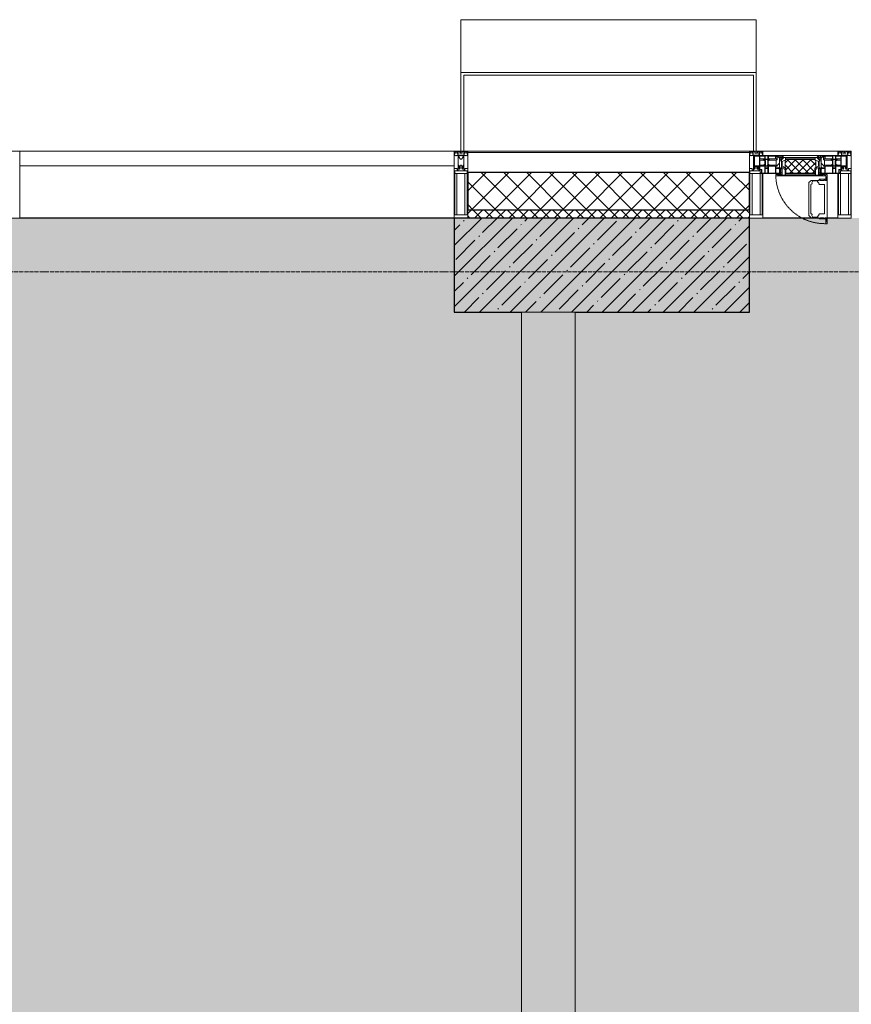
# Model space of a CAD drawing. Header units: millimetres. Extents: x -535184 to 178656, y -69521 to 68256.
# Tile 375 of 460: x -172623 to -169523, y 52742 to 56412. Entities that reach past the tile are written whole.
import ezdxf

# ---------------------------------------------------------------- set-up
doc = ezdxf.new("R2010")
doc.units = ezdxf.units.MM
doc.linetypes.add('-D1-02х01', pattern=[3, 2, -1])
doc.linetypes.add('-D1d1-15x02', pattern=[19, 15, -2, 0, -2])
for name, color, linetype, lineweight in [('_0', 7, 'Continuous', 13), ('A-COLS', 7, 'Continuous', 5), ('A-DETL-GENF', 7, 'Continuous', 5), ('A-GLAZ', 7, 'Continuous', 5), ('A-GLAZ-CURT', 8, 'Continuous', 5), ('A-GLAZ-CWMG', 8, 'Continuous', 5), ('A-WALL', 7, 'Continuous', 5), ('A-WALL-FNSH', 8, 'Continuous', 5), ('I-WALL', 7, 'Continuous', 5), ('S-COLS', 7, 'Continuous', 5), ('S-GRID', 7, 'Continuous', 5)]:
    doc.layers.add(name, color=color, linetype=linetype, lineweight=lineweight)

# ---------------------------------------------------------------- blocks, each defined once
blk = doc.blocks.new('System Panel - A_PAN_Glass-5026823-50_AS_M_L11')
at = {"layer": 'A-GLAZ-CURT'}
for p, q in [((810, 0), (-810, 0)), ((-810, 0), (-810, -55)), ((810, -55), (810, 0)), ((-810, -55), (810, -55))]:
    blk.add_line(p, q, dxfattribs=at)
blk = doc.blocks.new('Rectangular Mullion - R_StandardFrame_50Wx250H-3342963-50_AS_M_L11')
at = {"layer": 'A-GLAZ-CWMG'}
blk.add_line((21250, 29450), (19630, 29450), dxfattribs=at)
blk = doc.blocks.new('Rectangular Mullion - R_StandardFrame_50Wx250H-3538113-50_AS_M_L11')
at = {"layer": 'A-GLAZ-CWMG', "lineweight": 9}
for p, q in [((-25, 84), (-25, 250)), ((-25, 250), (25, 250)), ((25, 250), (25, 0)), ((-25, 0), (-25, 17)), ((25, 0), (-25, 0))]:
    blk.add_line(p, q, dxfattribs=at)
blk = doc.blocks.new('Rectangular Mullion - 50Wx250H-2623690-50_AS_M_L11')
at = {"layer": 'A-DETL-GENF'}
for p, q in [((-25, 65.2), (-25, 250)), ((-25, 250), (0, 250)), ((-23, 237.3), (0, 237.3)), ((-23, 237.3), (-23, 73.6)), ((-14.9, 84), (-14.9, 237.3)), ((25, 250), (0, 250)), ((23, 237.3), (0, 237.3)), ((14.9, 84), (14.9, 237.3)), ((23, 237.3), (23, 73.6)), ((25, 65.2), (25, 250)), ((0, 84), (-23, 84)), ((-0.5, 73.6), (-23, 73.6)), ((0, 84), (23, 84)), ((0.5, 73.6), (23, 73.6)), ((-14, 65.2), (-25, 65.2)), ((-14, 71.3), (-14, 65.2)), ((-10, 71.3), (-14, 71.3)), ((-10, 53), (-10, 71.3)), ((-8.7, 53), (-10, 53)), ((-10, 53), (-10, 17)), ((-8.7, 53), (-7, 54.7)), ((-7, 65.2), (-5.9, 67.3)), ((-7, 65.2), (-7, 54.7)), ((-4.1, 67.3), (-5.9, 67.3)), ((-4.1, 67.3), (-2.9, 65.1)), ((-2.9, 65.1), (-2.9, 54.6)), ((-1.3, 53), (-2.9, 54.6)), ((0, 53), (-1.3, 53)), ((0, 53), (1.3, 53)), ((1.3, 53), (2.9, 54.6)), ((4.1, 67.3), (2.9, 65.1)), ((2.9, 65.1), (2.9, 54.6)), ((4.1, 67.3), (5.9, 67.3)), ((7, 65.2), (5.9, 67.3)), ((7, 65.2), (7, 54.7)), ((8.7, 53), (7, 54.7)), ((8.7, 53), (10, 53)), ((10, 71.3), (14, 71.3)), ((10, 53), (10, 71.3)), ((10, 53), (10, 17)), ((14, 71.3), (14, 65.2)), ((14, 65.2), (25, 65.2)), ((-23.8, 14.6), (-25, 14.2)), ((-25, 0), (-25, 14.2)), ((-22.3, 17), (-23.8, 17)), ((-23.8, 17), (-23.8, 14.6)), ((-22.5, 10.6), (-23.8, 14.6)), ((-22.5, 10.6), (-23.7, 9.9)), ((-23.7, 1.3), (-23.7, 9.9)), ((-23.7, 1.3), (-11.8, 1.3)), ((-23.2, 10.2), (-22.5, 8)), ((-22.5, 8), (-22.5, 4.5)), ((-21.3, 4.5), (-22.5, 4.5)), ((-22.3, 17), (-22.3, 16)), ((-22.3, 16), (-21.3, 16)), ((-19, 17.6), (-21.3, 16)), ((-21.3, 4.5), (-21.3, 6.5)), ((-21.3, 6.5), (-14.2, 6.5)), ((-18.4, 16.6), (-19, 17.6)), ((-7.4, 16.6), (-18.4, 16.6)), ((-14.2, 6.5), (-14.2, 4.5)), ((-13.2, 4.5), (-14.2, 4.5)), ((-13.2, 4.5), (-12.2, 7.2)), ((-12.7, 7.6), (-11.3, 11.4)), ((-12.7, 7.6), (-11.8, 6.9)), ((-12.2, 9), (-12.2, 14.8)), ((-12.2, 14.8), (0, 14.8)), ((-11.8, 1.3), (-11.8, 6.9)), ((-10.5, 11.2), (-11.3, 11.4)), ((-10.5, 1.5), (-10.5, 11.2)), ((-4.8, 1.5), (-10.5, 1.5)), ((-10, 17), (-7.5, 17)), ((-8.5, 23), (-1.5, 30)), ((-8.5, 18.5), (-8.5, 23)), ((-7.5, 18.5), (-8.5, 18.5)), ((-7.5, 17), (-7.5, 18.5)), ((-7.4, 18), (-7.4, 16.6)), ((-2.6, 18), (-7.4, 18)), ((0, 8), (-4.8, 8)), ((-4.8, 1.5), (-4.8, 8)), ((-2.6, 18), (-2.6, 16.8)), ((-2.6, 16.8), (0, 16.8)), ((-1.5, 30), (0, 30)), ((1.5, 30), (0, 30)), ((2.6, 16.8), (0, 16.8)), ((0, 14.8), (0, 16.8)), ((0, 14.8), (0, 16.8)), ((12.2, 14.8), (0, 14.8)), ((0, 0), (0, 8)), ((0, 8), (4.8, 8)), ((0, 0), (0, 8)), ((8.5, 23), (1.5, 30)), ((2.6, 18), (2.6, 16.8)), ((2.6, 18), (7.4, 18)), ((4.8, 1.5), (4.8, 8)), ((4.8, 1.5), (10.5, 1.5)), ((7.4, 18), (7.4, 16.6)), ((7.4, 16.6), (18.4, 16.6)), ((7.5, 18.5), (8.5, 18.5)), ((7.5, 17), (7.5, 18.5)), ((10, 17), (7.5, 17)), ((8.5, 18.5), (8.5, 23)), ((10.5, 11.2), (11.3, 11.4)), ((10.5, 1.5), (10.5, 11.2)), ((12.7, 7.6), (11.3, 11.4)), ((12.7, 7.6), (11.8, 6.9)), ((11.8, 1.3), (11.8, 6.9)), ((23.7, 1.3), (11.8, 1.3)), ((12.2, 9), (12.2, 14.8)), ((13.2, 4.5), (12.2, 7.2)), ((13.2, 4.5), (14.2, 4.5)), ((21.3, 6.5), (14.2, 6.5)), ((14.2, 6.5), (14.2, 4.5)), ((18.4, 16.6), (19, 17.6)), ((19, 17.6), (21.3, 16)), ((22.3, 16), (21.3, 16)), ((21.3, 4.5), (21.3, 6.5)), ((21.3, 4.5), (22.5, 4.5)), ((22.3, 17), (22.3, 16)), ((22.3, 17), (23.8, 17)), ((22.5, 10.6), (23.8, 14.6)), ((22.5, 10.6), (23.7, 9.9)), ((23.2, 10.2), (22.5, 8)), ((22.5, 8), (22.5, 4.5)), ((23.7, 1.3), (23.7, 9.9)), ((23.8, 17), (23.8, 14.6)), ((23.8, 14.6), (25, 14.2)), ((25, 0), (25, 14.2)), ((-25, 0), (0, 0)), ((25, 0), (0, 0))]:
    blk.add_line(p, q, dxfattribs=at)
for centre, start, end in [((-0.5, 73.1), 360, 90), ((0.5, 73.1), 90, 180)]:
    blk.add_arc(centre, 0.5, start, end, dxfattribs=at)
blk = doc.blocks.new('Rectangular Mullion - R_StandardFrame_50Wx250H-5026827-50_AS_M_L11')
at = {"layer": 'A-GLAZ-CWMG', "lineweight": 9}
for p, q in [((-25, 0), (-25, 250)), ((-25, 250), (25, 250)), ((25, 250), (25, 0)), ((25, 0), (-25, 0))]:
    blk.add_line(p, q, dxfattribs=at)
blk = doc.blocks.new('A_PAN_Створка - 383мм-V13-50_AS_M_L11')
at = {"layer": 'A-GLAZ-CURT'}
h = blk.add_hatch(dxfattribs=at)
h.set_pattern_fill('FP_16', color=256, style=0, pattern_type=2)
h.set_pattern_definition([(45, (-22540, -29700), (-14.142136, 14.142136), []), (135, (-22540, -29700), (-14.142136, -14.142136), [])])
h.paths.add_polyline_path([(53.6, -82.7), (54.6, -81.8), (54.6, -63.4), (57.2, -60.8), (57.2, -36.4), (54.9, -34.1), (54.5, -31.8), (-54.5, -31.8), (-54.9, -34.1), (-57.2, -36.4), (-57.2, -60.8), (-54.6, -63.4), (-53.6, -82.7), (23.5, -82.7)])
at = {"layer": 'A-DETL-GENF'}
for p, q in [((-70, -32.1), (-61.4, -23.5)), ((-70, -62.5), (-70, -32.1)), ((-65.7, -37.4), (-60.8, -34.7)), ((61.4, -23.5), (-61.4, -23.5)), ((-60.8, -34.7), (-57.3, -35.9)), ((-55.2, -33.8), (-57.3, -35.9)), ((-54.9, -34.1), (-57.2, -36.4)), ((-57.2, -36.4), (-57.2, -60.8)), ((-55.2, -33.8), (-54.8, -31.5)), ((-54.9, -25.8), (-53.9, -24.8)), ((-54.9, -29.5), (-54.9, -25.8)), ((-53.9, -30.5), (-54.9, -29.5)), ((-54.5, -31.8), (-54.9, -34.1)), ((0, -31.5), (-54.8, -31.5)), ((54.5, -31.8), (-54.5, -31.8)), ((-53.9, -24.8), (53.9, -24.8)), ((53.9, -30.5), (-53.9, -30.5)), ((0, -31.5), (54.8, -31.5)), ((54.9, -25.8), (53.9, -24.8)), ((53.9, -30.5), (54.9, -29.5)), ((54.9, -34.1), (54.5, -31.8)), ((55.2, -33.8), (54.8, -31.5)), ((54.9, -29.5), (54.9, -25.8)), ((57.2, -36.4), (54.9, -34.1)), ((55.2, -33.8), (57.3, -35.9)), ((57.2, -60.8), (57.2, -36.4)), ((60.8, -34.7), (57.3, -35.9)), ((65.7, -37.4), (60.8, -34.7)), ((70, -32.1), (61.4, -23.5)), ((70, -62.5), (70, -32.1)), ((-73.9, -62.5), (-70, -62.5)), ((-73.9, -87.5), (-73.9, -62.5)), ((-69.4, -66.5), (-73.9, -66.5)), ((-69.4, -81.5), (-69.4, -66.5)), ((-61.7, -62.5), (-67.9, -62.5)), ((-67.9, -62.5), (-67.9, -89.3)), ((-67.8, -38.3), (-65.7, -37.4)), ((-67.8, -55.7), (-67.8, -38.3)), ((-66, -56.5), (-67.8, -55.7)), ((-66, -56.5), (-62, -59.1)), ((-62, -59.1), (-60.7, -61)), ((-61.7, -64.9), (-61.7, -62.5)), ((-60.1, -67.7), (-61.7, -64.9)), ((-60.7, -61), (-57.4, -61)), ((-56.4, -67.7), (-60.1, -67.7)), ((-57.4, -61), (-54.9, -63.5)), ((-57.2, -60.8), (-54.6, -63.4)), ((-56.4, -89.4), (-56.4, -67.7)), ((-54.9, -63.5), (-54.9, -81.9)), ((-54.6, -63.4), (-54.6, -81.8)), ((54.6, -63.4), (57.2, -60.8)), ((54.6, -81.8), (54.6, -63.4)), ((57.4, -61), (54.9, -63.5)), ((54.9, -63.5), (54.9, -81.9)), ((56.4, -67.7), (60.1, -67.7)), ((56.4, -89.4), (56.4, -67.7)), ((60.7, -61), (57.4, -61)), ((60.1, -67.7), (61.7, -64.9)), ((62, -59.1), (60.7, -61)), ((61.7, -62.5), (67.9, -62.5)), ((61.7, -64.9), (61.7, -62.5)), ((66, -56.5), (62, -59.1)), ((67.8, -38.3), (65.7, -37.4)), ((66, -56.5), (67.8, -55.7)), ((67.8, -55.7), (67.8, -38.3)), ((67.9, -62.5), (67.9, -89.3)), ((69.4, -66.5), (73.9, -66.5)), ((69.4, -81.5), (69.4, -66.5)), ((73.9, -62.5), (70, -62.5)), ((73.9, -87.5), (73.9, -62.5)), ((-91.5, -87.5), (-73.9, -87.5)), ((-91.5, -92), (-91.5, -87.5)), ((-91.5, -92), (91.5, -92)), ((-83.4, -90.3), (-83.4, -87.5)), ((-83.4, -90.3), (-69.4, -90.3)), ((-73.9, -81.5), (-69.4, -81.5)), ((-69.4, -85.5), (-73.9, -85.5)), ((-69.4, -90.3), (-69.4, -85.5)), ((-67.9, -89.3), (-66.9, -90.3)), ((-66.9, -90.3), (-57.4, -90.3)), ((-57.4, -90.3), (-56.4, -89.4)), ((-54.9, -81.9), (-53.8, -83)), ((-54.9, -85.6), (-53.9, -84.6)), ((-54.9, -89.3), (-54.9, -85.6)), ((-53.9, -90.3), (-54.9, -89.3)), ((-54.6, -81.8), (-53.6, -82.7)), ((-53.9, -84.6), (53.9, -84.6)), ((53.9, -90.3), (-53.9, -90.3)), ((53.8, -83), (-53.8, -83)), ((-53.6, -82.7), (53.6, -82.7)), ((53.6, -82.7), (54.6, -81.8)), ((54.9, -81.9), (53.8, -83)), ((54.9, -85.6), (53.9, -84.6)), ((53.9, -90.3), (54.9, -89.3)), ((54.9, -89.3), (54.9, -85.6)), ((57.4, -90.3), (56.4, -89.4)), ((66.9, -90.3), (57.4, -90.3)), ((67.9, -89.3), (66.9, -90.3)), ((73.9, -81.5), (69.4, -81.5)), ((69.4, -85.5), (73.9, -85.5)), ((69.4, -90.3), (69.4, -85.5)), ((83.4, -90.3), (69.4, -90.3)), ((91.5, -87.5), (73.9, -87.5)), ((83.4, -90.3), (83.4, -87.5)), ((91.5, -92), (91.5, -87.5))]:
    blk.add_line(p, q, dxfattribs=at)
at = {"layer": 'A-DETL-GENF', "color": 9, "true_color": 0xc8c8c8}
for p, q in [((39.7, -109), (31.1, -117.6)), ((70.1, -109), (39.7, -109)), ((70.1, -105.1), (70.1, -109)), ((95.1, -105.1), (70.1, -105.1)), ((74.1, -109.6), (74.1, -105.1)), ((89.1, -109.6), (74.1, -109.6)), ((89.1, -105.1), (89.1, -109.6)), ((93.1, -109.6), (93.1, -105.1)), ((97.9, -109.6), (93.1, -109.6)), ((95.1, -87.5), (95.1, -105.1)), ((99.6, -87.5), (95.1, -87.5)), ((97.9, -95.6), (95.1, -95.6)), ((97.9, -95.6), (97.9, -109.6)), ((99.6, -270.5), (99.6, -87.5)), ((31.1, -117.6), (31.1, -240.4)), ((41.4, -123.8), (39.1, -124.2)), ((39.1, -179), (39.1, -124.2)), ((41.4, -123.8), (43.5, -121.7)), ((45, -113.3), (42.3, -118.2)), ((42.3, -118.2), (43.5, -121.7)), ((45.9, -111.2), (45, -113.3)), ((63.3, -111.2), (45.9, -111.2)), ((64.1, -113), (63.3, -111.2)), ((64.1, -113), (66.7, -117)), ((66.7, -117), (68.6, -118.3)), ((68.6, -118.3), (68.6, -121.6)), ((68.6, -121.6), (71.1, -124.1)), ((71.1, -124.1), (89.5, -124.1)), ((89.5, -124.1), (90.6, -125.2)), ((90.6, -125.2), (90.6, -232.8)), ((39.1, -179), (39.1, -233.8)), ((39.7, -249), (31.1, -240.4)), ((41.4, -234.2), (39.1, -233.8)), ((70.1, -249), (39.7, -249)), ((41.4, -234.2), (43.5, -236.3)), ((42.3, -239.8), (43.5, -236.3)), ((45, -244.7), (42.3, -239.8)), ((45.9, -246.8), (45, -244.7)), ((63.3, -246.8), (45.9, -246.8)), ((64.1, -245), (63.3, -246.8)), ((64.1, -245), (66.7, -241)), ((66.7, -241), (68.6, -239.7)), ((68.6, -236.4), (71.1, -233.9)), ((68.6, -239.7), (68.6, -236.4)), ((70.1, -252.9), (70.1, -249)), ((95.1, -252.9), (70.1, -252.9)), ((71.1, -233.9), (89.5, -233.9)), ((74.1, -248.4), (74.1, -252.9)), ((89.1, -248.4), (74.1, -248.4)), ((89.1, -252.9), (89.1, -248.4)), ((89.5, -233.9), (90.6, -232.8)), ((93.1, -248.4), (93.1, -252.9)), ((97.9, -248.4), (93.1, -248.4)), ((95.1, -270.5), (95.1, -252.9)), ((97.9, -262.4), (97.9, -248.4)), ((97.9, -262.4), (95.1, -262.4)), ((99.6, -270.5), (95.1, -270.5))]:
    blk.add_line(p, q, dxfattribs=at)
at = {"layer": 'A-GLAZ'}
for p, q in [((-67.9, -17), (-171, -17)), ((-171, -17), (-171, -57)), ((-171, -18.5), (-153.5, -18.5)), ((-153.5, -18.5), (-152, -20)), ((-152, -20), (-152, -73.5)), ((-150.5, -17), (-150.5, -29.4)), ((-132.4, -18.6), (-150.5, -18.6)), ((-150.5, -29.4), (-132.4, -29.4)), ((-150.5, -33.6), (-150.5, -68)), ((-136.3, -33.6), (-150.5, -33.6)), ((-137.2, -31), (-135.8, -35)), ((-132.5, -31), (-137.2, -31)), ((-132.1, -36.8), (-135.8, -35)), ((-132.5, -31.9), (-133.4, -33.7)), ((-133.4, -33.7), (-130.1, -35.3)), ((-132.5, -31.9), (-132.5, -31)), ((-132.4, -29.4), (-132.4, -18.6)), ((-131, -18.2), (-131, -29.5)), ((-120.8, -18.2), (-131, -18.2)), ((-131, -29.5), (-120.8, -29.5)), ((-131, -30.9), (-131, -33)), ((-120.8, -30.9), (-131, -30.9)), ((-129.4, -34.6), (-131, -33)), ((-130.1, -35.3), (-129.4, -34.6)), ((-130.1, -35.3), (-130.1, -50.4)), ((-122.4, -34.6), (-120.8, -33)), ((-121.7, -35.3), (-122.4, -34.6)), ((-118.4, -33.7), (-121.7, -35.3)), ((-121.7, -35.3), (-121.7, -50.4)), ((-120.8, -18.2), (-120.8, -29.5)), ((-120.8, -30.9), (-120.8, -33)), ((-119.7, -36.8), (-115.9, -35)), ((-119.3, -18.6), (-92.5, -18.6)), ((-119.3, -29.4), (-119.3, -18.6)), ((-92.5, -29.4), (-119.3, -29.4)), ((-119.3, -31), (-114.6, -31)), ((-119.3, -31.9), (-119.3, -31)), ((-119.3, -31.9), (-118.4, -33.7)), ((-114.6, -31), (-115.9, -35)), ((-94.1, -33.5), (-115.4, -33.5)), ((-89.9, -35.1), (-94.1, -33.5)), ((-92.5, -18.6), (-92.5, -29.4)), ((-90.8, -18.5), (-90.8, -29.4)), ((-87.3, -18.5), (-90.8, -18.5)), ((-90.8, -29.4), (-85.9, -29.4)), ((-89.9, -32.5), (-89.9, -35.1)), ((-85.9, -32.5), (-89.9, -32.5)), ((-89.9, -35.1), (-89.9, -50.9)), ((-87.3, -20.4), (-87.3, -18.5)), ((-87.3, -20.4), (-87.3, -21.9)), ((-84.8, -20.4), (-87.3, -20.4)), ((-87.3, -21.9), (-85.9, -21.9)), ((-85.9, -18.2), (-85.9, -20.4)), ((-75.9, -18.2), (-85.9, -18.2)), ((-85.9, -21.9), (-85.9, -29.4)), ((-85.9, -29.4), (-85.9, -32.5)), ((-83.4, -20.4), (-84.8, -20.4)), ((-70, -33.8), (-83.4, -20.4)), ((-78, -84), (-78, -23.5)), ((-78, -23.5), (-67.9, -23.5)), ((-75.9, -21.5), (-75.9, -18.2)), ((-75.9, -21.5), (-75.9, -23.5)), ((-74.9, -21.5), (-75.9, -21.5)), ((-75.9, -23.5), (-73, -23.5)), ((-74.9, -17.9), (-74.9, -21.5)), ((-68.9, -17.9), (-74.9, -17.9)), ((-67.2, -29.3), (-73, -23.5)), ((-61.4, -23.5), (-70, -32.1)), ((-70, -32.1), (-70, -62.5)), ((-70, -36.8), (-70, -33.8)), ((-68.9, -21.5), (-68.9, -17.9)), ((-67.9, -21.5), (-68.9, -21.5)), ((67.9, -17), (-67.9, -17)), ((-61.4, -23.5), (-67.9, -17)), ((-67.9, -17), (-67.9, -23.5)), ((-67.9, -17), (67.9, -17)), ((-67.9, -21.5), (-67.9, -23.5)), ((-67.9, -23.5), (-64.6, -26.8)), ((-67.9, -23.5), (-64.6, -26.8)), ((-64.6, -26.8), (-67.2, -29.3)), ((-64.6, -26.8), (-61.4, -23.5)), ((61.4, -23.5), (-61.4, -23.5)), ((67.9, -17), (61.4, -23.5)), ((70, -32.1), (61.4, -23.5)), ((61.4, -23.5), (64.6, -26.8)), ((67.9, -23.5), (64.6, -26.8)), ((64.6, -26.8), (67.9, -23.5)), ((64.6, -26.8), (67.2, -29.3)), ((67.2, -29.3), (73, -23.5)), ((67.9, -23.5), (67.9, -17)), ((171, -17), (67.9, -17)), ((67.9, -21.5), (67.9, -23.5)), ((67.9, -21.5), (68.9, -21.5)), ((67.9, -23.5), (78, -23.5)), ((68.9, -17.9), (74.9, -17.9)), ((68.9, -21.5), (68.9, -17.9)), ((70, -33.8), (83.4, -20.4)), ((70, -62.5), (70, -32.1)), ((70, -36.8), (70, -33.8)), ((75.9, -23.5), (73, -23.5)), ((74.9, -17.9), (74.9, -21.5)), ((74.9, -21.5), (75.9, -21.5)), ((75.9, -18.2), (85.9, -18.2)), ((75.9, -21.5), (75.9, -18.2)), ((75.9, -21.5), (75.9, -23.5)), ((78, -23.5), (78, -84)), ((83.4, -20.4), (84.8, -20.4)), ((84.8, -20.4), (87.3, -20.4)), ((85.9, -18.2), (85.9, -20.4)), ((85.9, -21.9), (85.9, -29.4)), ((87.3, -21.9), (85.9, -21.9)), ((85.9, -29.4), (85.9, -32.5)), ((90.8, -29.4), (85.9, -29.4)), ((85.9, -32.5), (89.9, -32.5)), ((87.3, -18.5), (90.8, -18.5)), ((87.3, -20.4), (87.3, -18.5)), ((87.3, -20.4), (87.3, -21.9)), ((89.9, -32.5), (89.9, -35.1)), ((89.9, -35.1), (94.1, -33.5)), ((89.9, -35.1), (89.9, -50.9)), ((90.8, -18.5), (90.8, -29.4)), ((92.5, -18.6), (92.5, -29.4)), ((119.3, -18.6), (92.5, -18.6)), ((92.5, -29.4), (119.3, -29.4)), ((94.1, -33.5), (115.4, -33.5)), ((114.6, -31), (115.9, -35)), ((119.3, -31), (114.6, -31)), ((119.7, -36.8), (115.9, -35)), ((119.3, -31.9), (118.4, -33.7)), ((118.4, -33.7), (121.7, -35.3)), ((119.3, -29.4), (119.3, -18.6)), ((119.3, -31.9), (119.3, -31)), ((120.8, -18.2), (120.8, -29.5)), ((120.8, -18.2), (131, -18.2)), ((131, -29.5), (120.8, -29.5)), ((120.8, -30.9), (120.8, -33)), ((120.8, -30.9), (131, -30.9)), ((122.4, -34.6), (120.8, -33)), ((121.7, -35.3), (122.4, -34.6)), ((121.7, -35.3), (121.7, -50.4)), ((129.4, -34.6), (131, -33)), ((130.1, -35.3), (129.4, -34.6)), ((133.4, -33.7), (130.1, -35.3)), ((130.1, -35.3), (130.1, -50.4)), ((131, -18.2), (131, -29.5)), ((131, -30.9), (131, -33)), ((132.1, -36.8), (135.8, -35)), ((132.4, -18.6), (150.5, -18.6)), ((132.4, -29.4), (132.4, -18.6)), ((150.5, -29.4), (132.4, -29.4)), ((132.5, -31), (137.2, -31)), ((132.5, -31.9), (132.5, -31)), ((132.5, -31.9), (133.4, -33.7)), ((137.2, -31), (135.8, -35)), ((136.3, -33.6), (150.5, -33.6)), ((150.5, -17), (150.5, -29.4)), ((150.5, -33.6), (150.5, -68)), ((153.5, -18.5), (152, -20)), ((152, -20), (152, -73.5)), ((171, -18.5), (153.5, -18.5)), ((171, -57), (171, -17)), ((-171, -55.5), (-152, -55.5)), ((-171, -57), (-156, -57)), ((-153, -60), (-153, -73.5)), ((-136.4, -52.4), (-150.5, -52.4)), ((-150.5, -56.6), (-132.4, -56.6)), ((-150.5, -68), (-143.5, -68)), ((-150.5, -69.5), (-150.5, -73.5)), ((-145, -69.5), (-150.5, -69.5)), ((-145, -69.5), (-145, -79.5)), ((-143.5, -68), (-143.5, -81)), ((-137.2, -54.8), (-135.8, -50.8)), ((-132.5, -54.8), (-137.2, -54.8)), ((-132.1, -49), (-135.8, -50.8)), ((-133.4, -52), (-130.1, -50.4)), ((-132.5, -53.8), (-133.4, -52)), ((-132.5, -53.8), (-132.5, -54.8)), ((-132.4, -56.6), (-132.4, -82.5)), ((-132.1, -49), (-132.1, -36.8)), ((-129.4, -51.1), (-131, -52.7)), ((-131, -55.1), (-131, -52.7)), ((-120.8, -55.1), (-131, -55.1)), ((-131, -56.5), (-131, -62.6)), ((-131, -56.5), (-120.8, -56.5)), ((-120.8, -62.6), (-131, -62.6)), ((-131, -64.6), (-120.8, -64.6)), ((-131, -82.5), (-131, -64.6)), ((-130.1, -50.4), (-129.4, -51.1)), ((-121.7, -50.4), (-122.4, -51.1)), ((-122.4, -51.1), (-120.8, -52.7)), ((-118.4, -52), (-121.7, -50.4)), ((-120.8, -55.1), (-120.8, -52.7)), ((-120.8, -56.5), (-120.8, -62.6)), ((-120.8, -82.5), (-120.8, -64.6)), ((-119.7, -49), (-119.7, -36.8)), ((-119.7, -49), (-115.9, -50.8)), ((-119.3, -53.8), (-118.4, -52)), ((-119.3, -53.8), (-119.3, -54.8)), ((-119.3, -54.8), (-114.6, -54.8)), ((-119.3, -56.6), (-119.3, -82.5)), ((-92.5, -56.6), (-119.3, -56.6)), ((-114.6, -54.8), (-115.9, -50.8)), ((-94.1, -52.5), (-115.3, -52.5)), ((-89.9, -50.9), (-94.1, -52.5)), ((-92.5, -56.6), (-92.5, -82.5)), ((-90.8, -56.6), (-85.9, -56.6)), ((-90.8, -62.7), (-90.8, -56.6)), ((-80.4, -62.7), (-90.8, -62.7)), ((-90.8, -64.6), (-90.8, -82.5)), ((-80.1, -64.6), (-90.8, -64.6)), ((-89.9, -52.2), (-89.9, -50.9)), ((-89.9, -52.2), (-88.6, -53.5)), ((-85.9, -53.5), (-88.6, -53.5)), ((-85.9, -53.5), (-78, -45.6)), ((-85.9, -56.6), (-85.9, -53.5)), ((-80.4, -61.1), (-80.4, -62.7)), ((-78, -61.1), (-80.4, -61.1)), ((-80.1, -66.1), (-80.1, -64.6)), ((-78, -66.1), (-80.1, -66.1)), ((-78, -36.8), (-70, -36.8)), ((-78, -45.6), (-78, -36.8)), ((-78, -66.1), (-78, -61.1)), ((-70, -62.5), (-73.9, -62.5)), ((-73.9, -62.5), (-73.9, -87.5)), ((78, -36.8), (70, -36.8)), ((73.9, -62.5), (70, -62.5)), ((73.9, -87.5), (73.9, -62.5)), ((78, -45.6), (78, -36.8)), ((85.9, -53.5), (78, -45.6)), ((78, -61.1), (80.4, -61.1)), ((78, -66.1), (78, -61.1)), ((78, -66.1), (80.1, -66.1)), ((80.1, -64.6), (90.8, -64.6)), ((80.1, -66.1), (80.1, -64.6)), ((80.4, -61.1), (80.4, -62.7)), ((80.4, -62.7), (90.8, -62.7)), ((85.9, -53.5), (88.6, -53.5)), ((85.9, -56.6), (85.9, -53.5)), ((90.8, -56.6), (85.9, -56.6)), ((89.9, -52.2), (88.6, -53.5)), ((89.9, -50.9), (94.1, -52.5)), ((89.9, -52.2), (89.9, -50.9)), ((90.8, -62.7), (90.8, -56.6)), ((90.8, -64.6), (90.8, -82.5)), ((92.5, -56.6), (119.3, -56.6)), ((92.5, -56.6), (92.5, -82.5)), ((94.1, -52.5), (115.3, -52.5)), ((114.6, -54.8), (115.9, -50.8)), ((119.3, -54.8), (114.6, -54.8)), ((119.7, -49), (115.9, -50.8)), ((118.4, -52), (121.7, -50.4)), ((119.3, -53.8), (118.4, -52)), ((119.3, -53.8), (119.3, -54.8)), ((119.3, -56.6), (119.3, -82.5)), ((119.7, -49), (119.7, -36.8)), ((122.4, -51.1), (120.8, -52.7)), ((120.8, -55.1), (120.8, -52.7)), ((120.8, -55.1), (131, -55.1)), ((120.8, -56.5), (120.8, -62.6)), ((131, -56.5), (120.8, -56.5)), ((120.8, -62.6), (131, -62.6)), ((120.8, -82.5), (120.8, -64.6)), ((131, -64.6), (120.8, -64.6)), ((121.7, -50.4), (122.4, -51.1)), ((130.1, -50.4), (129.4, -51.1)), ((129.4, -51.1), (131, -52.7)), ((133.4, -52), (130.1, -50.4)), ((131, -55.1), (131, -52.7)), ((131, -56.5), (131, -62.6)), ((131, -82.5), (131, -64.6)), ((132.1, -49), (132.1, -36.8)), ((132.1, -49), (135.8, -50.8)), ((150.5, -56.6), (132.4, -56.6)), ((132.4, -56.6), (132.4, -82.5)), ((132.5, -53.8), (133.4, -52)), ((132.5, -53.8), (132.5, -54.8)), ((132.5, -54.8), (137.2, -54.8)), ((137.2, -54.8), (135.8, -50.8)), ((136.4, -52.4), (150.5, -52.4)), ((143.5, -68), (143.5, -81)), ((150.5, -68), (143.5, -68)), ((145, -69.5), (150.5, -69.5)), ((145, -69.5), (145, -79.5)), ((150.5, -69.5), (150.5, -73.5)), ((171, -55.5), (152, -55.5)), ((153, -73.5), (153, -60)), ((156, -57), (171, -57)), ((-153, -73.5), (-150, -73.5)), ((-150, -73.5), (-150, -84)), ((-150, -84), (-78, -84)), ((-148.5, -81), (-148.5, -82.5)), ((-143.5, -81), (-148.5, -81)), ((-148.5, -82.5), (-132.4, -82.5)), ((-131, -82.5), (-120.8, -82.5)), ((-119.3, -82.5), (-92.5, -82.5)), ((-73.9, -87.5), (-91.5, -87.5)), ((-91.5, -87.5), (-91.5, -92)), ((-91.5, -92), (91.5, -92)), ((-90.8, -82.5), (-79.5, -82.5)), ((-78, -84), (-85, -84)), ((-85, -84), (-85, -87.5)), ((-85, -87.5), (-78, -87.5)), ((-79.5, -80.6), (-78, -80.6)), ((-79.5, -82.5), (-79.5, -80.6)), ((-78, -87.5), (-78, -84)), ((-78, -84), (-73.9, -84)), ((73.9, -84), (78, -84)), ((91.5, -87.5), (73.9, -87.5)), ((79.5, -80.6), (78, -80.6)), ((78, -87.5), (78, -84)), ((78, -84), (85, -84)), ((78, -84), (150, -84)), ((85, -87.5), (78, -87.5)), ((79.5, -82.5), (79.5, -80.6)), ((90.8, -82.5), (79.5, -82.5)), ((85, -84), (85, -87.5)), ((91.5, -92), (91.5, -87.5)), ((119.3, -82.5), (92.5, -82.5)), ((131, -82.5), (120.8, -82.5)), ((148.5, -82.5), (132.4, -82.5)), ((143.5, -81), (148.5, -81)), ((148.5, -81), (148.5, -82.5)), ((150, -84), (150, -73.5)), ((150, -73.5), (153, -73.5))]:
    blk.add_line(p, q, dxfattribs=at)
for centre, start, end in [((-156, -60), 0, 90), ((156, -60), 90, 180)]:
    blk.add_arc(centre, 3, start, end, dxfattribs=at)
at = {"layer": 'A-GLAZ', "linetype": '-D1-02х01'}
blk.add_arc((91.4, -87.5), 183, 181.4091, 271.1445, dxfattribs=at)
blk = doc.blocks.new('Rectangular Mullion - 50Wx250H-V14-50_AS_M_L11')
at = {"layer": 'A-DETL-GENF'}
for p, q in [((-25, 65.2), (-25, 250)), ((-25, 250), (0, 250)), ((-23, 237.3), (0, 237.3)), ((-23, 237.3), (-23, 73.6)), ((-14.9, 84), (-14.9, 237.3)), ((25, 250), (0, 250)), ((23, 237.3), (0, 237.3)), ((14.9, 84), (14.9, 237.3)), ((23, 237.3), (23, 84)), ((25, 84), (25, 250)), ((0, 84), (-23, 84)), ((-0.5, 73.6), (-23, 73.6)), ((0, 84), (14.8, 84)), ((0.5, 73.6), (14.8, 73.6)), ((-14, 65.2), (-25, 65.2)), ((-14, 71.3), (-14, 65.2)), ((-10, 71.3), (-14, 71.3)), ((-10, 53), (-10, 71.3)), ((-8.7, 53), (-10, 53)), ((-10, 53), (-10, 17)), ((-8.7, 53), (-7, 54.7)), ((-7, 65.2), (-5.9, 67.3)), ((-7, 65.2), (-7, 54.7)), ((-4.1, 67.3), (-5.9, 67.3)), ((-4.1, 67.3), (-2.9, 65.1)), ((-2.9, 65.1), (-2.9, 57)), ((4.1, 67.3), (2.9, 65.1)), ((2.9, 65.1), (2.9, 57)), ((4.1, 67.3), (5.9, 67.3)), ((7, 65.2), (5.9, 67.3)), ((7, 65.2), (7, 57)), ((10, 71.3), (12, 71.3)), ((10, 57.4), (10, 71.3)), ((-23.8, 14.6), (-25, 14.2)), ((-25, 0), (-25, 14.2)), ((-22.3, 17), (-23.8, 17)), ((-23.8, 17), (-23.8, 14.6)), ((-22.5, 10.6), (-23.8, 14.6)), ((-22.5, 10.6), (-23.7, 9.9)), ((-23.7, 1.3), (-23.7, 9.9)), ((-23.7, 1.3), (-11.8, 1.3)), ((-23.2, 10.2), (-22.5, 8)), ((-22.5, 8), (-22.5, 4.5)), ((-21.3, 4.5), (-22.5, 4.5)), ((-22.3, 17), (-22.3, 16)), ((-22.3, 16), (-21.3, 16)), ((-19, 17.6), (-21.3, 16)), ((-21.3, 4.5), (-21.3, 6.5)), ((-21.3, 6.5), (-14.2, 6.5)), ((-18.4, 16.6), (-19, 17.6)), ((-7.4, 16.6), (-18.4, 16.6)), ((-14.2, 6.5), (-14.2, 4.5)), ((-13.2, 4.5), (-14.2, 4.5)), ((-13.2, 4.5), (-12.2, 7.2)), ((-12.7, 7.6), (-11.3, 11.4)), ((-12.7, 7.6), (-11.8, 6.9)), ((-12.2, 9), (-12.2, 14.8)), ((-12.2, 14.8), (0, 14.8)), ((-11.8, 1.3), (-11.8, 6.9)), ((-10.5, 11.2), (-11.3, 11.4)), ((-10.5, 1.5), (-10.5, 11.2)), ((-4.8, 1.5), (-10.5, 1.5)), ((-10, 17), (-7.5, 17)), ((-8.5, 23), (-6, 25.5)), ((-8.5, 18.5), (-8.5, 23)), ((-7.5, 18.5), (-8.5, 18.5)), ((-7.5, 17), (-7.5, 18.5)), ((-7.4, 18), (-7.4, 16.6)), ((-6, 18), (-7.4, 18)), ((0, 8), (-4.8, 8)), ((-4.8, 1.5), (-4.8, 8)), ((-2.6, 16.8), (0, 16.8)), ((2.6, 16.8), (0, 16.8)), ((0, 14.8), (0, 16.8)), ((0, 14.8), (0, 16.8)), ((12.2, 14.8), (0, 14.8)), ((0, 0), (0, 8)), ((0, 8), (4.8, 8)), ((0, 0), (0, 8)), ((4.8, 1.5), (4.8, 8)), ((4.8, 1.5), (10.5, 1.5)), ((7.4, 16.6), (18.4, 16.6)), ((10.5, 11.2), (11.3, 11.4)), ((10.5, 1.5), (10.5, 11.2)), ((12.7, 7.6), (11.3, 11.4)), ((12.7, 7.6), (11.8, 6.9)), ((11.8, 1.3), (11.8, 6.9)), ((23.7, 1.3), (11.8, 1.3)), ((12.2, 9), (12.2, 14.8)), ((13.2, 4.5), (12.2, 7.2)), ((13.2, 4.5), (14.2, 4.5)), ((21.3, 6.5), (14.2, 6.5)), ((14.2, 6.5), (14.2, 4.5)), ((19.9, 17), (21.3, 16)), ((22.3, 16), (21.3, 16)), ((21.3, 4.5), (21.3, 6.5)), ((21.3, 4.5), (22.5, 4.5)), ((22.3, 17), (22.3, 16)), ((22.5, 10.6), (23.8, 14.6)), ((22.5, 10.6), (23.7, 9.9)), ((23.2, 10.2), (22.5, 8)), ((22.5, 8), (22.5, 4.5)), ((23.7, 1.3), (23.7, 9.9)), ((23.8, 17), (23.8, 14.6)), ((23.8, 14.6), (25, 14.2)), ((25, 0), (25, 14.2)), ((-25, 0), (0, 0)), ((25, 0), (0, 0))]:
    blk.add_line(p, q, dxfattribs=at)
for centre, start, end in [((-0.5, 73.1), 360, 90), ((0.5, 73.1), 90, 180)]:
    blk.add_arc(centre, 0.5, start, end, dxfattribs=at)
blk = doc.blocks.new('Rectangular Mullion - R_StandardFrame_50Wx250H-3538118-50_AS_M_L11')
at = {"layer": 'A-GLAZ-CWMG', "lineweight": 9}
for p, q in [((-25, 0), (-25, 250)), ((-25, 250), (25, 250)), ((25, 250), (25, 84)), ((25, 0), (-25, 0)), ((25, 17), (25, 0))]:
    blk.add_line(p, q, dxfattribs=at)
blk = doc.blocks.new('Rectangular Mullion - 50Wx250H-V1-50_AS_M_L11')
at = {"layer": 'A-DETL-GENF'}
for p, q in [((-25, 84), (-25, 250)), ((-25, 250), (0, 250)), ((-23, 237.3), (0, 237.3)), ((-23, 237.3), (-23, 84)), ((-14.9, 84), (-14.9, 237.3)), ((25, 250), (0, 250)), ((23, 237.3), (0, 237.3)), ((14.9, 84), (14.9, 237.3)), ((23, 237.3), (23, 73.6)), ((25, 65.2), (25, 250)), ((0, 84), (-15, 84)), ((-0.5, 73.6), (-15, 73.6)), ((0, 84), (23, 84)), ((0.5, 73.6), (23, 73.6)), ((-10, 71.3), (-12, 71.3)), ((-10, 57.4), (-10, 71.3)), ((-7, 65.2), (-5.9, 67.3)), ((-7, 65.2), (-7, 57)), ((-4.1, 67.3), (-5.9, 67.3)), ((-4.1, 67.3), (-2.9, 65.1)), ((-2.9, 65.1), (-2.9, 57)), ((4.1, 67.3), (2.9, 65.1)), ((2.9, 65.1), (2.9, 57)), ((4.1, 67.3), (5.9, 67.3)), ((7, 65.2), (5.9, 67.3)), ((7, 65.2), (7, 54.7)), ((8.7, 53), (7, 54.7)), ((8.7, 53), (10, 53)), ((10, 71.3), (14, 71.3)), ((10, 53), (10, 71.3)), ((10, 53), (10, 17)), ((14, 71.3), (14, 65.2)), ((14, 65.2), (25, 65.2)), ((-23.8, 14.6), (-25, 14.2)), ((-25, 0), (-25, 14.2)), ((-23.8, 17), (-23.8, 14.6)), ((-22.5, 10.6), (-23.8, 14.6)), ((-22.5, 10.6), (-23.7, 9.9)), ((-23.7, 1.3), (-23.7, 9.9)), ((-23.7, 1.3), (-11.8, 1.3)), ((-23.2, 10.2), (-22.5, 8)), ((-22.5, 8), (-22.5, 4.5)), ((-21.3, 4.5), (-22.5, 4.5)), ((-22.3, 17), (-22.3, 16)), ((-22.3, 16), (-21.3, 16)), ((-19.9, 17), (-21.3, 16)), ((-21.3, 4.5), (-21.3, 6.5)), ((-21.3, 6.5), (-14.2, 6.5)), ((-7.4, 16.6), (-18.4, 16.6)), ((-14.2, 6.5), (-14.2, 4.5)), ((-13.2, 4.5), (-14.2, 4.5)), ((-13.2, 4.5), (-12.2, 7.2)), ((-12.7, 7.6), (-11.3, 11.4)), ((-12.7, 7.6), (-11.8, 6.9)), ((-12.2, 9), (-12.2, 14.8)), ((-12.2, 14.8), (0, 14.8)), ((-11.8, 1.3), (-11.8, 6.9)), ((-10.5, 11.2), (-11.3, 11.4)), ((-10.5, 1.5), (-10.5, 11.2)), ((-4.8, 1.5), (-10.5, 1.5)), ((0, 8), (-4.8, 8)), ((-4.8, 1.5), (-4.8, 8)), ((-2.6, 16.8), (0, 16.8)), ((2.6, 16.8), (0, 16.8)), ((0, 14.8), (0, 16.8)), ((0, 14.8), (0, 16.8)), ((12.2, 14.8), (0, 14.8)), ((0, 0), (0, 8)), ((0, 8), (4.8, 8)), ((0, 0), (0, 8)), ((4.8, 1.5), (4.8, 8)), ((4.8, 1.5), (10.5, 1.5)), ((8.5, 23), (6, 25.5)), ((6, 18), (7.4, 18)), ((7.4, 18), (7.4, 16.6)), ((7.4, 16.6), (18.4, 16.6)), ((7.5, 18.5), (8.5, 18.5)), ((7.5, 17), (7.5, 18.5)), ((10, 17), (7.5, 17)), ((8.5, 18.5), (8.5, 23)), ((10.5, 11.2), (11.3, 11.4)), ((10.5, 1.5), (10.5, 11.2)), ((12.7, 7.6), (11.3, 11.4)), ((12.7, 7.6), (11.8, 6.9)), ((11.8, 1.3), (11.8, 6.9)), ((23.7, 1.3), (11.8, 1.3)), ((12.2, 9), (12.2, 14.8)), ((13.2, 4.5), (12.2, 7.2)), ((13.2, 4.5), (14.2, 4.5)), ((21.3, 6.5), (14.2, 6.5)), ((14.2, 6.5), (14.2, 4.5)), ((18.4, 16.6), (19, 17.6)), ((19, 17.6), (21.3, 16)), ((22.3, 16), (21.3, 16)), ((21.3, 4.5), (21.3, 6.5)), ((21.3, 4.5), (22.5, 4.5)), ((22.3, 17), (22.3, 16)), ((22.3, 17), (23.8, 17)), ((22.5, 10.6), (23.8, 14.6)), ((22.5, 10.6), (23.7, 9.9)), ((23.2, 10.2), (22.5, 8)), ((22.5, 8), (22.5, 4.5)), ((23.7, 1.3), (23.7, 9.9)), ((23.8, 17), (23.8, 14.6)), ((23.8, 14.6), (25, 14.2)), ((25, 0), (25, 14.2)), ((-25, 0), (0, 0)), ((25, 0), (0, 0))]:
    blk.add_line(p, q, dxfattribs=at)
for centre, start, end in [((-0.5, 73.1), 360, 90), ((0.5, 73.1), 90, 180)]:
    blk.add_arc(centre, 0.5, start, end, dxfattribs=at)
blk = doc.blocks.new('Rectangular Mullion - R_StandardFrame_50Wx250H-V15-50_AS_M_L11')
at = {"layer": 'A-GLAZ-CWMG', "lineweight": 9}
for p, q in [((-25, 84), (-25, 250)), ((-25, 250), (25, 250)), ((25, 250), (25, 0)), ((-25, 0), (-25, 17)), ((25, 0), (-25, 0))]:
    blk.add_line(p, q, dxfattribs=at)
blk = doc.blocks.new('Rectangular Mullion - R_StandardFrame_50Wx250H-3326791-50_AS_M_L11')
at = {"layer": 'A-GLAZ-CWMG'}
for p, q in [((22400, 29700), (22680, 29700)), ((22400, 29450), (22610.1, 29450)), ((22639.6, 29450), (22680, 29450))]:
    blk.add_line(p, q, dxfattribs=at)
blk = doc.blocks.new('RST_AR_KMN_R22_B3_FCD_rvt-1-50_AS_M_L11')
at = {"layer": 'A-WALL'}
h = blk.add_hatch(dxfattribs=at)
h.set_pattern_fill('FP_7', color=256, style=0, pattern_type=2)
h.set_pattern_definition([(45, (0, 0), (-42.42641, 42.42641), []), (135, (0, 0), (-42.42641, -42.42641), [])])
h.paths.add_polyline_path([(21300, 29480), (22350, 29480), (22350, 29620), (21300, 29620)])
h = blk.add_hatch(dxfattribs=at)
h.set_pattern_fill('FP_6', color=256, style=0, pattern_type=2)
h.set_pattern_definition([(45, (0, 0), (-21.213203, 21.213203), []), (135, (0, 0), (-21.213203, -21.213203), [])])
h.paths.add_polyline_path([(21300, 29450), (22350, 29450), (22350, 29480), (21300, 29480)])
at = {"layer": 'A-COLS'}
for p, q in [((22375, 30189.7), (21275, 30189.7)), ((21275, 29992.7), (21275, 30189.7)), ((22375, 30189.7), (22375, 29992.7))]:
    blk.add_line(p, q, dxfattribs=at)
at = {"layer": 'A-COLS', "lineweight": 18}
for p, q in [((22375, 29992.7), (21275, 29992.7)), ((21275, 29992.7), (21275, 29700)), ((21285, 29700), (21285, 29982.6)), ((21285, 29982.6), (22365, 29982.6)), ((22365, 29982.6), (22365, 29700)), ((22375, 29700), (22375, 29992.7)), ((21275, 29700), (21285, 29700)), ((22365, 29700), (22375, 29700))]:
    blk.add_line(p, q, dxfattribs=at)
at = {"layer": 'A-WALL'}
for p, q in [((21300, 29695), (21300, 29620)), ((22350, 29695), (21300, 29695)), ((22350, 29620), (22350, 29695)), ((21300, 29480), (21300, 29450)), ((22350, 29450), (22350, 29480)), ((21300, 29450), (22350, 29450))]:
    blk.add_line(p, q, dxfattribs=at)
at = {"layer": 'A-WALL', "lineweight": 25}
for p, q in [((21300, 29620), (21300, 29480)), ((22350, 29620), (21300, 29620)), ((22350, 29480), (22350, 29620)), ((22350, 29480), (21300, 29480))]:
    blk.add_line(p, q, dxfattribs=at)
at = {"layer": 'A-WALL-FNSH'}
for p, q in [((22350, 29700), (21300, 29700)), ((21300, 29700), (21300, 29695)), ((22350, 29695), (22350, 29700))]:
    blk.add_line(p, q, dxfattribs=at)
at = {"layer": 'A-GLAZ-CURT', "lineweight": 5}
for name, p in [('System Panel - A_PAN_Glass-5026823-50_AS_M_L11', (20440, 29700)), ('A_PAN_Створка - 383мм-V13-50_AS_M_L11', (22540, 29700))]:
    blk.add_blockref(name, p, dxfattribs=at)
at = {"layer": 'A-GLAZ-CWMG', "lineweight": 5, "extrusion": (0, 0, -1), "rotation": 180}
for name, p in [('Rectangular Mullion - R_StandardFrame_50Wx250H-3538113-50_AS_M_L11', (-19605, 29700)), ('Rectangular Mullion - 50Wx250H-2623690-50_AS_M_L11', (-21275, 29700)), ('Rectangular Mullion - R_StandardFrame_50Wx250H-5026827-50_AS_M_L11', (-21275, 29700)), ('Rectangular Mullion - 50Wx250H-V14-50_AS_M_L11', (-22375, 29700)), ('Rectangular Mullion - R_StandardFrame_50Wx250H-3538118-50_AS_M_L11', (-22375, 29700)), ('Rectangular Mullion - 50Wx250H-V1-50_AS_M_L11', (-22705, 29700)), ('Rectangular Mullion - R_StandardFrame_50Wx250H-V15-50_AS_M_L11', (-22705, 29700))]:
    blk.add_blockref(name, p, dxfattribs=at)
at = {"layer": 'A-GLAZ-CWMG', "lineweight": 5}
for name in ['Rectangular Mullion - R_StandardFrame_50Wx250H-3326791-50_AS_M_L11', 'Rectangular Mullion - R_StandardFrame_50Wx250H-3342963-50_AS_M_L11']:
    blk.add_blockref(name, (0, 0), dxfattribs=at)

msp = doc.modelspace()

# ---------------------------------------------------------------- hatches: boundary and pattern name
at = {"layer": '_0', "transparency": 33554534}
h = msp.add_hatch(color=252, dxfattribs=at)
h.dxf.hatch_style = 1
h.paths.add_polyline_path([(-186501.3, 32972.1), (-186502.9, 35272.1), (-186002.9, 35272.1), (-186002.9, 36222.1), (-183952.9, 36222.1), (-183952.9, 40272.1), (-179002.9, 40272.1), (-179002.9, 38772.1), (-177452.9, 38772.1), (-177452.9, 45172.1), (-185852.9, 45172.1), (-185852.9, 46972.1), (-186852.9, 46972.1), (-186852.9, 48972.1), (-184102.9, 48972.1), (-184102.9, 48272.1), (-183352.9, 48272.1), (-183352.9, 47272.1), (-163952.9, 47272.1), (-163952.9, 48972.1), (-160672.9, 48972.1), (-160672.9, 46972.1), (-161752.9, 46972.1), (-161752.9, 45172.1), (-169752.9, 45172.1), (-169752.9, 36222.1), (-161802.9, 36222.1), (-161802.9, 35822.1), (-161302.9, 35822.1), (-161302.9, 32972.1), (-163452.9, 32972.1), (-163452.9, 34122.1), (-183852.9, 34122.1), (-183852.9, 32972.1)], flags=16)
h.paths.add_polyline_path([(-192753.7, 55672.9), (-154802.1, 55672.9), (-154802.1, 25721.3), (-192753.7, 25721.3)])
at = {"layer": 'I-WALL'}
h = msp.add_hatch(dxfattribs=at)
h.set_pattern_fill('FP_43', color=256, style=0, pattern_type=2)
h.set_pattern_definition([(45, (-192252.93, 26222.13), (-75.43415, 75.43415), [106.68, -17.78, 3.556, -17.78]), (45, (-192252.93, 26297.51), (-75.43415, 75.43415), []), (50, (-192252.93, 26222.13), (127.52922, -11.15758), [13.335, -146.685]), (355, (-192252.93, 26222.13), (-24.66966, 133.74002), [10.668, -117.348]), (100.451, (-192242.31, 26221.2), (102.85973, 122.5818), [11.333, -124.663]), (46.184, (-192252.93, 26257.69), (189.75516, -29.43036), [20.002, -220.027]), (96.636, (-192237.12, 26255.24), (166.1822, 173.1996), [17, -186.995]), (351.184, (-192252.93, 26257.69), (166.1839, 173.1976), [16.002, -176.022]), (21, (-192235.15, 26248.8), (106.13027, -71.58603), [13.335, -146.685]), (326, (-192235.15, 26248.8), (43.26188, 128.93175), [10.668, -117.348]), (71.451, (-192226.31, 26242.83), (149.39198, 57.34505), [11.333, -124.663]), (37.5, (-192252.935, 26222.128), (2.16223, 59.18836), [3.353, -112.573, 3.353, -115.773, -117.792]), (37.5, (-192252.935, 26222.128), (2.16223, 59.18836), [-235.052, 3.353, -114.44]), (7.5, (-192252.935, 26222.13), (46.77386, 70.12615), [3.353, -64.567, 3.353, -109.906, -44.894]), (7.5, (-192252.935, 26222.13), (46.77386, 70.12615), [-181.178, 3.353, -41.542]), (327.5, (-192292.584, 26222.128), (94.91367, -4.010093), [3.353, -41.097, 3.353, -135.331, -184.023]), (327.5, (-192292.584, 26222.128), (94.91367, -4.010093), [-183.134, 3.353, -180.67]), (317.5, (-192310.36, 26222.13), (103.69057, 17.79882), [3.353, -54.432, 3.353, -88.748, -130.683]), (317.5, (-192310.36, 26222.13), (103.69057, 17.79882), [-149.885, 3.353, -127.33])])
h.paths.add_polyline_path([(-170752.9, 48772.1), (-170552.9, 48772.1), (-170552.9, 55322.1), (-170752.9, 55322.1), (-170752.9, 49347.5)])
at = {"layer": 'S-COLS'}
h = msp.add_hatch(dxfattribs=at)
h.set_pattern_fill('FP_1', color=256, style=0, pattern_type=2)
h.set_pattern_definition([(45, (-192252.935, 26222.13), (-57.02463, 57.02463), []), (45, (-192195.91, 26222.13), (-57.02463, 57.02463), [100.806, -20.161, 3.353, -16.808])])
h.paths.add_polyline_path([(-170752.9, 55322.1), (-169902.9, 55322.1), (-169902.9, 55672.1), (-171002.9, 55672.1), (-171002.9, 55322.1), (-170905.2, 55322.1)])

# ---------------------------------------------------------------- linework, layer by layer
at = {"layer": 'A-WALL', "lineweight": 9}
for p, q in [((-170752.9, 55322.1), (-170752.9, 48772.1)), ((-170552.9, 48772.1), (-170552.9, 55322.1))]:
    msp.add_line(p, q, dxfattribs=at)
at = {"layer": 'A-WALL'}
msp.add_line((-170552.9, 55322.1), (-170752.9, 55322.1), dxfattribs=at)
at = {"layer": 'I-WALL'}
for p, q in [((-172622.9, 55672.9), (-171002.9, 55672.9)), ((-171002.9, 55672.1), (-172622.9, 55672.1)), ((-169852.9, 55672.9), (-169642.8, 55672.9)), ((-169642.8, 55672.1), (-169852.9, 55672.1)), ((-169613.3, 55672.9), (-169572.9, 55672.9)), ((-169572.9, 55672.1), (-169613.3, 55672.1))]:
    msp.add_line(p, q, dxfattribs=at)
at = {"layer": 'S-COLS', "lineweight": 25}
for p, q in [((-171002.9, 55672.1), (-171002.9, 55322.1)), ((-169902.9, 55672.1), (-171002.9, 55672.1)), ((-169902.9, 55322.1), (-169902.9, 55672.1)), ((-171002.9, 55322.1), (-170752.9, 55322.1)), ((-170552.9, 55322.1), (-169902.9, 55322.1))]:
    msp.add_line(p, q, dxfattribs=at)
at = {"layer": 'S-COLS'}
msp.add_line((-170752.9, 55322.1), (-170552.9, 55322.1), dxfattribs=at)
at = {"layer": 'S-GRID', "linetype": '-D1d1-15x02'}
msp.add_line((-195238.9, 55472.1), (-153652.3, 55472.1), dxfattribs=at)

# ---------------------------------------------------------------- block references
at = {"lineweight": 5}
msp.add_blockref('RST_AR_KMN_R22_B3_FCD_rvt-1-50_AS_M_L11', (-192252.9, 26222.1), dxfattribs=at)

doc.saveas('drawing.dxf')
